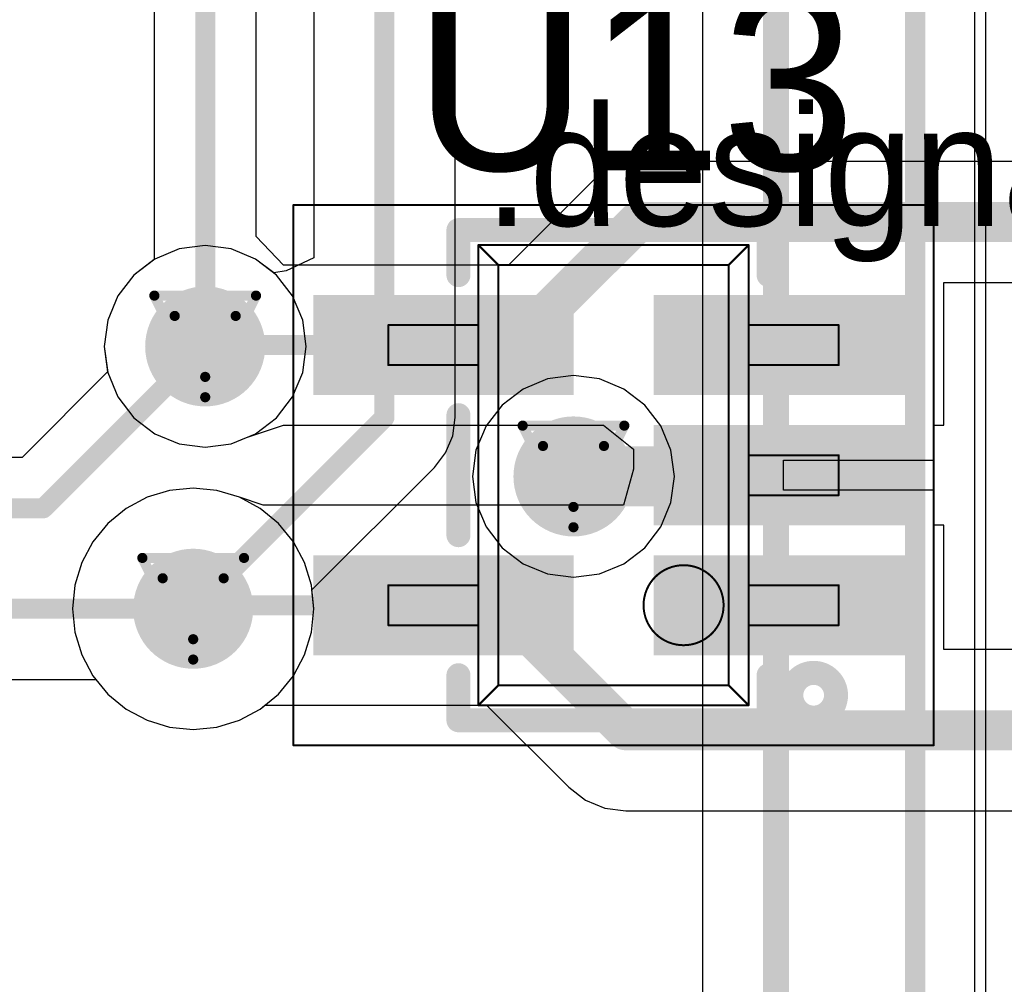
# Model space of a CAD drawing. Header units: millimetres. Extents: x 138 to 555, y 26 to 334.
# Tile 551 of 656: x 314.5 to 319.42, y 201.61 to 206.43. Entities that reach past the tile are written whole.
import ezdxf

# ---------------------------------------------------------------- set-up
doc = ezdxf.new("R2010")
doc.units = ezdxf.units.MM
for name, color, linetype in [('BottomLayer', 5, 'Continuous'), ('DrillDrawing', 1, 'Continuous'), ('Mechanical20', 56, 'Continuous'), ('Mechanical27', 56, 'Continuous'), ('MidLayer1', 16, 'Continuous'), ('MidLayer2', 76, 'Continuous'), ('MidLayer3', 90, 'Continuous'), ('MidLayer4', 156, 'Continuous'), ('MultiLayer', 9, 'Continuous'), ('TopLayer', 1, 'Continuous'), ('TopOverlay', 2, 'Continuous'), ('TopPaste', 8, 'Continuous'), ('TopSolder', 216, 'Continuous'), ('ViaHoleLayer', 16, 'Continuous')]:
    doc.layers.add(name, color=color, linetype=linetype)

# ---------------------------------------------------------------- blocks, each defined once
blk = doc.blocks.new('ESD_SOT323_5L_501')
at = {"layer": 'Mechanical20', "const_width": 0.01}
for points in [[(-1.35, 1.6), (1.35, 1.6)], [(-1.35, 1.6), (-1.35, -1.6)], [(1.35, 1.6), (1.35, -1.6)], [(-1.35, -1.6), (1.35, -1.6)]]:
    blk.add_lwpolyline(points, dxfattribs=at)
at = {"layer": 'Mechanical20', "const_width": 0.005}
for points in [[(-1.3525, 1.6, 1), (-1.3475, 1.6, 1)], [(-1.3525, 1.6, 1), (-1.3475, 1.6, 1)], [(1.3475, 1.6, 1), (1.3525, 1.6, 1)], [(1.3475, 1.6, 1), (1.3525, 1.6, 1)], [(-1.3525, -1.6, 1), (-1.3475, -1.6, 1)], [(-1.3525, -1.6, 1), (-1.3475, -1.6, 1)], [(1.3475, -1.6, 1), (1.3525, -1.6, 1)], [(1.3475, -1.6, 1), (1.3525, -1.6, 1)]]:
    blk.add_lwpolyline(points, format="xyb", close=True, dxfattribs=at)
at = {"layer": 'Mechanical27', "const_width": 0.01}
for points in [[(-0.75, 1.125), (-0.75, 0.675)], [(-0.75, 1.125), (-0.55, 1.125)], [(-0.55, 1.125), (-0.55, 0.675)], [(0.55, 1.125), (0.75, 1.125)], [(0.55, 1.125), (0.55, 0.675)], [(0.75, 1.125), (0.75, 0.675)], [(-1.15, 0.675), (-1.05, 0.575)], [(-1.15, 0.675), (-1.15, -0.675)], [(-1.15, 0.675), (1.15, 0.675)], [(1.15, 0.675), (1.05, 0.575)], [(1.15, 0.675), (1.15, -0.675)], [(-1.05, 0.575), (-1.05, -0.575)], [(-1.05, 0.575), (1.05, 0.575)], [(1.05, 0.575), (1.05, -0.575)], [(-1.05, -0.575), (-1.15, -0.675)], [(-1.05, -0.575), (1.05, -0.575)], [(1.05, -0.575), (1.15, -0.675)], [(-1.15, -0.675), (1.15, -0.675)], [(-0.75, -0.675), (-0.75, -1.125)], [(-0.55, -0.675), (-0.55, -1.125)], [(-0.1, -0.675), (-0.1, -1.125)], [(0.1, -0.675), (0.1, -1.125)], [(0.55, -0.675), (0.55, -1.125)], [(0.75, -0.675), (0.75, -1.125)], [(-0.75, -1.125), (-0.55, -1.125)], [(-0.1, -1.125), (0.1, -1.125)], [(0.55, -1.125), (0.75, -1.125)]]:
    blk.add_lwpolyline(points, dxfattribs=at)
at = {"layer": 'Mechanical27'}
for points, const_width in [([(-0.7525, 1.125, 1), (-0.7475, 1.125, 1)], 0.005), ([(-0.7525, 1.125, 1), (-0.7475, 1.125, 1)], 0.005), ([(-0.5525, 1.125, 1), (-0.5475, 1.125, 1)], 0.005), ([(-0.5525, 1.125, 1), (-0.5475, 1.125, 1)], 0.005), ([(0.5475, 1.125, 1), (0.5525, 1.125, 1)], 0.005), ([(0.5475, 1.125, 1), (0.5525, 1.125, 1)], 0.005), ([(0.7475, 1.125, 1), (0.7525, 1.125, 1)], 0.005), ([(0.7475, 1.125, 1), (0.7525, 1.125, 1)], 0.005), ([(-1.1525, 0.675, 1), (-1.1475, 0.675, 1)], 0.005), ([(-1.1525, 0.675, 1), (-1.1475, 0.675, 1)], 0.005), ([(-1.1525, 0.675, 1), (-1.1475, 0.675, 1)], 0.005), ([(-0.7525, 0.675, 1), (-0.7475, 0.675, 1)], 0.005), ([(-0.5525, 0.675, 1), (-0.5475, 0.675, 1)], 0.005), ([(0.5475, 0.675, 1), (0.5525, 0.675, 1)], 0.005), ([(0.7475, 0.675, 1), (0.7525, 0.675, 1)], 0.005), ([(1.1475, 0.675, 1), (1.1525, 0.675, 1)], 0.005), ([(1.1475, 0.675, 1), (1.1525, 0.675, 1)], 0.005), ([(1.1475, 0.675, 1), (1.1525, 0.675, 1)], 0.005), ([(-1.0525, 0.575, 1), (-1.0475, 0.575, 1)], 0.005), ([(-1.0525, 0.575, 1), (-1.0475, 0.575, 1)], 0.005), ([(-1.0525, 0.575, 1), (-1.0475, 0.575, 1)], 0.005), ([(1.0475, 0.575, 1), (1.0525, 0.575, 1)], 0.005), ([(1.0475, 0.575, 1), (1.0525, 0.575, 1)], 0.005), ([(1.0475, 0.575, 1), (1.0525, 0.575, 1)], 0.005), ([(-0.45, -0.35, 1), (-0.85, -0.35, 1)], 0.01), ([(-0.8525, -0.35, 1), (-0.8475, -0.35, 1)], 0.005), ([(-0.4525, -0.35, 1), (-0.4475, -0.35, 1)], 0.005), ([(-1.0525, -0.575, 1), (-1.0475, -0.575, 1)], 0.005), ([(-1.0525, -0.575, 1), (-1.0475, -0.575, 1)], 0.005), ([(-1.0525, -0.575, 1), (-1.0475, -0.575, 1)], 0.005), ([(1.0475, -0.575, 1), (1.0525, -0.575, 1)], 0.005), ([(1.0475, -0.575, 1), (1.0525, -0.575, 1)], 0.005), ([(1.0475, -0.575, 1), (1.0525, -0.575, 1)], 0.005), ([(-1.1525, -0.675, 1), (-1.1475, -0.675, 1)], 0.005), ([(-1.1525, -0.675, 1), (-1.1475, -0.675, 1)], 0.005), ([(-1.1525, -0.675, 1), (-1.1475, -0.675, 1)], 0.005), ([(-0.7525, -0.675, 1), (-0.7475, -0.675, 1)], 0.005), ([(-0.5525, -0.675, 1), (-0.5475, -0.675, 1)], 0.005), ([(-0.1025, -0.675, 1), (-0.0975, -0.675, 1)], 0.005), ([(0.0975, -0.675, 1), (0.1025, -0.675, 1)], 0.005), ([(0.5475, -0.675, 1), (0.5525, -0.675, 1)], 0.005), ([(0.7475, -0.675, 1), (0.7525, -0.675, 1)], 0.005), ([(1.1475, -0.675, 1), (1.1525, -0.675, 1)], 0.005), ([(1.1475, -0.675, 1), (1.1525, -0.675, 1)], 0.005), ([(1.1475, -0.675, 1), (1.1525, -0.675, 1)], 0.005), ([(-0.7525, -1.125, 1), (-0.7475, -1.125, 1)], 0.005), ([(-0.7525, -1.125, 1), (-0.7475, -1.125, 1)], 0.005), ([(-0.5525, -1.125, 1), (-0.5475, -1.125, 1)], 0.005), ([(-0.5525, -1.125, 1), (-0.5475, -1.125, 1)], 0.005), ([(-0.1025, -1.125, 1), (-0.0975, -1.125, 1)], 0.005), ([(-0.1025, -1.125, 1), (-0.0975, -1.125, 1)], 0.005), ([(0.0975, -1.125, 1), (0.1025, -1.125, 1)], 0.005), ([(0.0975, -1.125, 1), (0.1025, -1.125, 1)], 0.005), ([(0.5475, -1.125, 1), (0.5525, -1.125, 1)], 0.005), ([(0.5475, -1.125, 1), (0.5525, -1.125, 1)], 0.005), ([(0.7475, -1.125, 1), (0.7525, -1.125, 1)], 0.005), ([(0.7475, -1.125, 1), (0.7525, -1.125, 1)], 0.005)]:
    blk.add_lwpolyline(points, format="xyb", close=True, dxfattribs=dict(at, const_width=const_width))
at = {"layer": 'TopLayer'}
for points in [[(-0.45, 0.25), (-0.45, 1.45), (-0.85, 0.25), (-0.85, 1.45)], [(0.85, 0.25), (0.85, 1.45), (0.45, 0.25), (0.45, 1.45)], [(-0.45, -1.45), (-0.45, -0.25), (-0.85, -1.45), (-0.85, -0.25)], [(0.2, -1.45), (0.2, -0.25), (-0.2, -1.45), (-0.2, -0.25)], [(0.85, -1.45), (0.85, -0.25), (0.45, -1.45), (0.45, -0.25)]]:
    blk.add_solid(points, dxfattribs=at)
at = {"layer": 'TopOverlay', "const_width": 0.12}
for points in [[(-1.225, 0.775), (-1.225, -0.775)], [(-1.225, 0.775), (-1, 0.775)], [(-0.3, 0.775), (0.3, 0.775)], [(1, 0.775), (1.225, 0.775)], [(1.225, 0.775), (1.225, -0.775)], [(-1.225, -0.775), (-1, -0.775)], [(1, -0.775), (1.225, -0.775)]]:
    blk.add_lwpolyline(points, dxfattribs=at)
at = {"layer": 'TopOverlay'}
for points, const_width in [([(-1.255, 0.775, 1), (-1.195, 0.775, 1)], 0.06), ([(-1.255, 0.775, 1), (-1.195, 0.775, 1)], 0.06), ([(-1.03, 0.775, 1), (-0.97, 0.775, 1)], 0.06), ([(-0.33, 0.775, 1), (-0.27, 0.775, 1)], 0.06), ([(0.27, 0.775, 1), (0.33, 0.775, 1)], 0.06), ([(0.97, 0.775, 1), (1.03, 0.775, 1)], 0.06), ([(1.195, 0.775, 1), (1.255, 0.775, 1)], 0.06), ([(1.195, 0.775, 1), (1.255, 0.775, 1)], 0.06), ([(-1.255, -0.775, 1), (-1.195, -0.775, 1)], 0.06), ([(-1.255, -0.775, 1), (-1.195, -0.775, 1)], 0.06), ([(-1.03, -0.775, 1), (-0.97, -0.775, 1)], 0.06), ([(0.97, -0.775, 1), (1.03, -0.775, 1)], 0.06), ([(1.195, -0.775, 1), (1.255, -0.775, 1)], 0.06), ([(1.195, -0.775, 1), (1.255, -0.775, 1)], 0.06), ([(-0.9882, -1, 1), (-1.2118, -1, 1)], 0.12), ([(-1.2418, -1, 1), (-1.1818, -1, 1)], 0.06), ([(-1.0182, -1, 1), (-0.9582, -1, 1)], 0.06)]:
    blk.add_lwpolyline(points, format="xyb", close=True, dxfattribs=dict(at, const_width=const_width))
at = {"layer": 'TopPaste'}
for points in [[(-0.45, 0.25), (-0.45, 1.45), (-0.85, 0.25), (-0.85, 1.45)], [(0.85, 0.25), (0.85, 1.45), (0.45, 0.25), (0.45, 1.45)], [(-0.45, -1.45), (-0.45, -0.25), (-0.85, -1.45), (-0.85, -0.25)], [(0.2, -1.45), (0.2, -0.25), (-0.2, -1.45), (-0.2, -0.25)], [(0.85, -1.45), (0.85, -0.25), (0.45, -1.45), (0.45, -0.25)]]:
    blk.add_solid(points, dxfattribs=at)
at = {"layer": 'TopSolder'}
for points in [[(-0.4, 0.2), (-0.4, 1.5), (-0.9, 0.2), (-0.9, 1.5)], [(0.9, 0.2), (0.9, 1.5), (0.4, 0.2), (0.4, 1.5)], [(-0.4, -1.5), (-0.4, -0.2), (-0.9, -1.5), (-0.9, -0.2)], [(0.25, -1.5), (0.25, -0.2), (-0.25, -1.5), (-0.25, -0.2)], [(0.9, -1.5), (0.9, -0.2), (0.4, -1.5), (0.4, -0.2)]]:
    blk.add_solid(points, dxfattribs=at)

msp = doc.modelspace()

# ---------------------------------------------------------------- linework, layer by layer
at = {"layer": 'BottomLayer'}
for p, q in [((317.9141, 208.1432), (317.9141, 199.3199)), ((319.3307, 198.5864), (319.3307, 207.9654)), ((315.9726, 206.5836), (315.9726, 205.2438)), ((316.6786, 204.4455), (316.6786, 206.5836)), ((315.2994, 205.2883), (315.1777, 205.2379)), ((315.4299, 205.3055), (315.2994, 205.2883)), ((315.5604, 205.2883), (315.4299, 205.3055)), ((315.682, 205.2379), (315.5604, 205.2883)), ((315.1777, 205.2379), (315.0733, 205.1578)), ((315.7726, 205.1684), (315.682, 205.2379)), ((315.9726, 205.2438), (315.8337, 205.1796)), ((315.8337, 205.1796), (315.7726, 205.1684)), ((315.0733, 205.1578), (314.9931, 205.0533)), ((314.9931, 205.0533), (314.9427, 204.9317)), ((314.9427, 204.9317), (314.9256, 204.8011)), ((314.9256, 204.8011), (314.9423, 204.674)), ((314.9423, 204.674), (314.5146, 204.2463)), ((316.6666, 204.3541), (316.6786, 204.4455)), ((316.6786, 204.4455), (316.6786, 204.4455)), ((316.6313, 204.269), (316.6666, 204.3541)), ((314.5146, 204.2463), (308.7152, 204.2463)), ((316.5752, 204.1959), (316.6313, 204.269)), ((315.9635, 203.5841), (316.5752, 204.1959)), ((316.5752, 204.1959), (316.5752, 204.1959)), ((315.9728, 203.4898), (315.9635, 203.5841)), ((315.9612, 203.3722), (315.9728, 203.4898)), ((315.9269, 203.259), (315.9612, 203.3722)), ((315.8712, 203.1548), (315.9269, 203.259)), ((315.7962, 203.0635), (315.8712, 203.1548)), ((309.0027, 203.1368), (314.8834, 203.1368)), ((314.8834, 203.1368), (314.9435, 203.0635)), ((314.9435, 203.0635), (315.0349, 202.9885)), ((315.7048, 202.9885), (315.7962, 203.0635)), ((315.0349, 202.9885), (315.1391, 202.9328)), ((315.6006, 202.9328), (315.7048, 202.9885)), ((315.1391, 202.9328), (315.2522, 202.8985)), ((315.4875, 202.8985), (315.6006, 202.9328)), ((315.2522, 202.8985), (315.3699, 202.8869)), ((315.3699, 202.8869), (315.4875, 202.8985))]:
    msp.add_line(p, q, dxfattribs=at)
for points, const_width in [([(318.2822, 198.8459), (318.2822, 208.1432)], 0.13), ([(318.9776, 198.5864), (318.9776, 208.1116)], 0.1), ([(316.3256, 204.4455), (316.3256, 207.07)], 0.1), ([(314.6202, 203.9915), (315.4299, 204.8011)], 0.1), ([(315.3699, 203.4898), (316.3256, 204.4455)], 0.1), ([(308.6096, 203.9915), (314.6202, 203.9915)], 0.1), ([(308.581, 203.4898), (315.3699, 203.4898)], 0.1)]:
    msp.add_lwpolyline(points, dxfattribs=dict(at, const_width=const_width))
for points, const_width in [([(315.2799, 204.8011, 1), (315.5799, 204.8011, 1)], 0.3), ([(315.4049, 204.8011, 1), (315.4549, 204.8011, 1)], 0.05), ([(316.3006, 204.4455, 1), (316.3506, 204.4455, 1)], 0.05), ([(316.3006, 204.4455, 1), (316.3506, 204.4455, 1)], 0.05), ([(317.1202, 204.1511, 1), (317.4202, 204.1511, 1)], 0.3), ([(314.5952, 203.9915, 1), (314.6452, 203.9915, 1)], 0.05), ([(314.5952, 203.9915, 1), (314.6452, 203.9915, 1)], 0.05), ([(315.2199, 203.4898, 1), (315.5199, 203.4898, 1)], 0.3), ([(315.3449, 203.4898, 1), (315.3949, 203.4898, 1)], 0.05), ([(315.3449, 203.4898, 1), (315.3949, 203.4898, 1)], 0.05)]:
    msp.add_lwpolyline(points, format="xyb", close=True, dxfattribs=dict(at, const_width=const_width))
at = {"layer": 'DrillDrawing', "const_width": 0.0508}
for points in [[(315.1759, 205.0551), (315.6839, 205.0551)], [(315.1759, 205.0551), (315.4299, 204.5471)], [(315.4299, 204.5471), (315.6839, 205.0551)], [(315.2775, 204.9535), (315.5823, 204.9535)], [(315.2775, 204.9535), (315.4299, 204.6487)], [(315.4299, 204.6487), (315.5823, 204.9535)], [(317.0162, 204.4051), (317.5242, 204.4051)], [(317.0162, 204.4051), (317.2702, 203.8971)], [(317.2702, 203.8971), (317.5242, 204.4051)], [(317.1178, 204.3035), (317.4226, 204.3035)], [(317.1178, 204.3035), (317.2702, 203.9987)], [(317.2702, 203.9987), (317.4226, 204.3035)], [(315.1159, 203.7438), (315.6239, 203.7438)], [(315.1159, 203.7438), (315.3699, 203.2358)], [(315.3699, 203.2358), (315.6239, 203.7438)], [(315.2175, 203.6422), (315.5223, 203.6422)], [(315.2175, 203.6422), (315.3699, 203.3374)], [(315.3699, 203.3374), (315.5223, 203.6422)]]:
    msp.add_lwpolyline(points, dxfattribs=at)
at = {"layer": 'DrillDrawing', "const_width": 0.0254}
for points in [[(315.1632, 205.0551, 1), (315.1886, 205.0551, 1)], [(315.1632, 205.0551, 1), (315.1886, 205.0551, 1)], [(315.6712, 205.0551, 1), (315.6966, 205.0551, 1)], [(315.6712, 205.0551, 1), (315.6966, 205.0551, 1)], [(315.2648, 204.9535, 1), (315.2902, 204.9535, 1)], [(315.2648, 204.9535, 1), (315.2902, 204.9535, 1)], [(315.5696, 204.9535, 1), (315.595, 204.9535, 1)], [(315.5696, 204.9535, 1), (315.595, 204.9535, 1)], [(315.4172, 204.6487, 1), (315.4426, 204.6487, 1)], [(315.4172, 204.6487, 1), (315.4426, 204.6487, 1)], [(315.4172, 204.5471, 1), (315.4426, 204.5471, 1)], [(315.4172, 204.5471, 1), (315.4426, 204.5471, 1)], [(317.0035, 204.4051, 1), (317.0289, 204.4051, 1)], [(317.0035, 204.4051, 1), (317.0289, 204.4051, 1)], [(317.5115, 204.4051, 1), (317.5369, 204.4051, 1)], [(317.5115, 204.4051, 1), (317.5369, 204.4051, 1)], [(317.1051, 204.3035, 1), (317.1305, 204.3035, 1)], [(317.1051, 204.3035, 1), (317.1305, 204.3035, 1)], [(317.4099, 204.3035, 1), (317.4353, 204.3035, 1)], [(317.4099, 204.3035, 1), (317.4353, 204.3035, 1)], [(317.2575, 203.9987, 1), (317.2829, 203.9987, 1)], [(317.2575, 203.9987, 1), (317.2829, 203.9987, 1)], [(317.2575, 203.8971, 1), (317.2829, 203.8971, 1)], [(317.2575, 203.8971, 1), (317.2829, 203.8971, 1)], [(315.1032, 203.7438, 1), (315.1286, 203.7438, 1)], [(315.1032, 203.7438, 1), (315.1286, 203.7438, 1)], [(315.6112, 203.7438, 1), (315.6366, 203.7438, 1)], [(315.6112, 203.7438, 1), (315.6366, 203.7438, 1)], [(315.2048, 203.6422, 1), (315.2302, 203.6422, 1)], [(315.2048, 203.6422, 1), (315.2302, 203.6422, 1)], [(315.5096, 203.6422, 1), (315.535, 203.6422, 1)], [(315.5096, 203.6422, 1), (315.535, 203.6422, 1)], [(315.3572, 203.3374, 1), (315.3826, 203.3374, 1)], [(315.3572, 203.3374, 1), (315.3826, 203.3374, 1)], [(315.3572, 203.2358, 1), (315.3826, 203.2358, 1)], [(315.3572, 203.2358, 1), (315.3826, 203.2358, 1)]]:
    msp.add_lwpolyline(points, format="xyb", close=True, dxfattribs=at)
at = {"layer": 'MidLayer1'}
for p, q in [((319.2748, 221.0219), (319.2748, 199.6386)), ((315.2994, 205.2883), (315.1777, 205.2379)), ((315.4299, 205.3055), (315.2994, 205.2883)), ((315.5604, 205.2883), (315.4299, 205.3055)), ((315.682, 205.2379), (315.5604, 205.2883)), ((315.1777, 205.2379), (315.0733, 205.1578)), ((315.7865, 205.1578), (315.682, 205.2379)), ((315.0733, 205.1578), (314.9931, 205.0533)), ((315.8666, 205.0533), (315.7865, 205.1578)), ((314.9931, 205.0533), (314.9427, 204.9317)), ((315.917, 204.9317), (315.8666, 205.0533)), ((314.9427, 204.9317), (314.9256, 204.8011)), ((315.9342, 204.8011), (315.917, 204.9317)), ((314.9256, 204.8011), (314.9427, 204.6706)), ((315.917, 204.6706), (315.9342, 204.8011)), ((314.9427, 204.6706), (314.9931, 204.549)), ((315.8666, 204.549), (315.917, 204.6706)), ((317.1397, 204.6383), (317.0181, 204.5879)), ((317.2702, 204.6554), (317.1397, 204.6383)), ((317.4007, 204.6383), (317.2702, 204.6554)), ((317.5224, 204.5879), (317.4007, 204.6383)), ((317.0181, 204.5879), (316.9136, 204.5077)), ((317.6268, 204.5077), (317.5224, 204.5879)), ((314.9931, 204.549), (315.0733, 204.4445)), ((315.7865, 204.4445), (315.8666, 204.549)), ((316.9136, 204.5077), (316.8335, 204.4033)), ((317.707, 204.4033), (317.6268, 204.5077)), ((315.0733, 204.4445), (315.1777, 204.3644)), ((315.682, 204.3644), (315.7865, 204.4445)), ((316.8335, 204.4033), (316.7831, 204.2816)), ((317.7573, 204.2816), (317.707, 204.4033)), ((315.1777, 204.3644), (315.2994, 204.314)), ((315.5604, 204.314), (315.682, 204.3644)), ((315.2994, 204.314), (315.4299, 204.2968)), ((315.4299, 204.2968), (315.5604, 204.314)), ((316.7831, 204.2816), (316.7659, 204.1511)), ((317.7745, 204.1511), (317.7573, 204.2816)), ((316.7659, 204.1511), (316.7831, 204.0206)), ((317.7573, 204.0206), (317.7745, 204.1511)), ((315.3699, 204.0927), (315.2522, 204.0811)), ((315.4875, 204.0811), (315.3699, 204.0927)), ((315.1391, 204.0468), (315.0349, 203.9911)), ((315.2522, 204.0811), (315.1391, 204.0468)), ((315.6006, 204.0468), (315.4875, 204.0811)), ((315.7048, 203.9911), (315.6006, 204.0468)), ((315.0349, 203.9911), (314.9435, 203.9161)), ((315.7962, 203.9161), (315.7048, 203.9911)), ((316.7831, 204.0206), (316.8335, 203.899)), ((317.707, 203.899), (317.7573, 204.0206)), ((314.9435, 203.9161), (314.8686, 203.8247)), ((315.8712, 203.8247), (315.7962, 203.9161)), ((316.8335, 203.899), (316.9136, 203.7945)), ((317.6268, 203.7945), (317.707, 203.899)), ((314.8686, 203.8247), (314.8129, 203.7205)), ((315.9269, 203.7205), (315.8712, 203.8247)), ((316.9136, 203.7945), (317.0181, 203.7144)), ((317.5224, 203.7144), (317.6268, 203.7945)), ((314.8129, 203.7205), (314.7785, 203.6074)), ((315.9612, 203.6074), (315.9269, 203.7205)), ((317.0181, 203.7144), (317.1397, 203.664)), ((317.4007, 203.664), (317.5224, 203.7144)), ((317.1397, 203.664), (317.2702, 203.6468)), ((317.2702, 203.6468), (317.4007, 203.664)), ((314.7785, 203.6074), (314.767, 203.4898)), ((315.9728, 203.4898), (315.9612, 203.6074)), ((314.767, 203.4898), (314.7785, 203.3722)), ((315.9612, 203.3722), (315.9728, 203.4898)), ((314.7785, 203.3722), (314.8129, 203.259)), ((315.9269, 203.259), (315.9612, 203.3722)), ((314.8129, 203.259), (314.8686, 203.1548)), ((315.8712, 203.1548), (315.9269, 203.259)), ((314.8686, 203.1548), (314.9435, 203.0635)), ((315.7962, 203.0635), (315.8712, 203.1548)), ((314.9435, 203.0635), (315.0349, 202.9885)), ((315.7048, 202.9885), (315.7962, 203.0635)), ((315.0349, 202.9885), (315.1391, 202.9328)), ((315.6006, 202.9328), (315.7048, 202.9885)), ((315.1391, 202.9328), (315.2522, 202.8985)), ((315.4875, 202.8985), (315.6006, 202.9328)), ((315.2522, 202.8985), (315.3699, 202.8869)), ((315.3699, 202.8869), (315.4875, 202.8985))]:
    msp.add_line(p, q, dxfattribs=at)
at = {"layer": 'MidLayer1', "const_width": 0.3}
for points in [[(315.2799, 204.8011, 1), (315.5799, 204.8011, 1)], [(317.1202, 204.1511, 1), (317.4202, 204.1511, 1)], [(315.2199, 203.4898, 1), (315.5199, 203.4898, 1)]]:
    msp.add_lwpolyline(points, format="xyb", close=True, dxfattribs=at)
at = {"layer": 'MidLayer2'}
for p, q in [((315.2994, 205.2883), (315.1777, 205.2379)), ((315.4299, 205.3055), (315.2994, 205.2883)), ((315.5604, 205.2883), (315.4299, 205.3055)), ((315.682, 205.2379), (315.5604, 205.2883)), ((315.1777, 205.2379), (315.0733, 205.1578)), ((315.7865, 205.1578), (315.682, 205.2379)), ((315.0733, 205.1578), (314.9931, 205.0533)), ((315.8666, 205.0533), (315.7865, 205.1578)), ((314.9931, 205.0533), (314.9427, 204.9317)), ((315.917, 204.9317), (315.8666, 205.0533)), ((314.9427, 204.9317), (314.9256, 204.8011)), ((315.9342, 204.8011), (315.917, 204.9317)), ((314.9256, 204.8011), (314.9427, 204.6706)), ((315.917, 204.6706), (315.9342, 204.8011)), ((314.9427, 204.6706), (314.9931, 204.549)), ((315.8666, 204.549), (315.917, 204.6706)), ((314.9931, 204.549), (315.0733, 204.4445)), ((315.7865, 204.4445), (315.8666, 204.549)), ((315.0733, 204.4445), (315.1777, 204.3644)), ((315.682, 204.3644), (315.7865, 204.4445)), ((315.1777, 204.3644), (315.2994, 204.314)), ((315.5604, 204.314), (315.682, 204.3644)), ((315.2994, 204.314), (315.4299, 204.2968)), ((315.4299, 204.2968), (315.5604, 204.314)), ((315.3699, 204.0927), (315.2522, 204.0811)), ((315.4875, 204.0811), (315.3699, 204.0927)), ((315.1391, 204.0468), (315.0349, 203.9911)), ((315.2522, 204.0811), (315.1391, 204.0468)), ((315.6006, 204.0468), (315.4875, 204.0811)), ((315.7048, 203.9911), (315.6006, 204.0468)), ((315.0349, 203.9911), (314.9435, 203.9161)), ((315.7962, 203.9161), (315.7048, 203.9911)), ((314.9435, 203.9161), (314.8686, 203.8247)), ((315.8712, 203.8247), (315.7962, 203.9161)), ((314.8686, 203.8247), (314.8129, 203.7205)), ((315.9269, 203.7205), (315.8712, 203.8247)), ((314.8129, 203.7205), (314.7785, 203.6074)), ((315.9612, 203.6074), (315.9269, 203.7205)), ((314.7785, 203.6074), (314.767, 203.4898)), ((315.9728, 203.4898), (315.9612, 203.6074)), ((314.767, 203.4898), (314.7785, 203.3722)), ((315.9612, 203.3722), (315.9728, 203.4898)), ((314.7785, 203.3722), (314.8129, 203.259)), ((315.9269, 203.259), (315.9612, 203.3722)), ((314.8129, 203.259), (314.8686, 203.1548)), ((315.8712, 203.1548), (315.9269, 203.259)), ((314.8686, 203.1548), (314.9435, 203.0635)), ((315.7962, 203.0635), (315.8712, 203.1548)), ((314.9435, 203.0635), (315.0349, 202.9885)), ((315.7048, 202.9885), (315.7962, 203.0635)), ((315.0349, 202.9885), (315.1391, 202.9328)), ((315.6006, 202.9328), (315.7048, 202.9885)), ((315.1391, 202.9328), (315.2522, 202.8985)), ((315.4875, 202.8985), (315.6006, 202.9328)), ((315.2522, 202.8985), (315.3699, 202.8869)), ((315.3699, 202.8869), (315.4875, 202.8985))]:
    msp.add_line(p, q, dxfattribs=at)
at = {"layer": 'MidLayer2', "const_width": 0.3}
for points in [[(315.2799, 204.8011, 1), (315.5799, 204.8011, 1)], [(317.1202, 204.1511, 1), (317.4202, 204.1511, 1)], [(315.2199, 203.4898, 1), (315.5199, 203.4898, 1)]]:
    msp.add_lwpolyline(points, format="xyb", close=True, dxfattribs=at)
at = {"layer": 'MidLayer3'}
for p, q in [((315.2994, 205.2883), (315.1777, 205.2379)), ((315.4299, 205.3055), (315.2994, 205.2883)), ((315.5604, 205.2883), (315.4299, 205.3055)), ((315.682, 205.2379), (315.5604, 205.2883)), ((315.1777, 205.2379), (315.0733, 205.1578)), ((315.7865, 205.1578), (315.682, 205.2379)), ((315.0733, 205.1578), (314.9931, 205.0533)), ((315.8666, 205.0533), (315.7865, 205.1578)), ((314.9931, 205.0533), (314.9427, 204.9317)), ((315.917, 204.9317), (315.8666, 205.0533)), ((314.9427, 204.9317), (314.9256, 204.8011)), ((315.9342, 204.8011), (315.917, 204.9317)), ((314.9256, 204.8011), (314.9427, 204.6706)), ((315.917, 204.6706), (315.9342, 204.8011)), ((314.9427, 204.6706), (314.9931, 204.549)), ((315.8666, 204.549), (315.917, 204.6706)), ((314.9931, 204.549), (315.0733, 204.4445)), ((315.7865, 204.4445), (315.8666, 204.549)), ((315.0733, 204.4445), (315.1777, 204.3644)), ((315.682, 204.3644), (315.7865, 204.4445)), ((315.1777, 204.3644), (315.2994, 204.314)), ((315.5604, 204.314), (315.682, 204.3644)), ((315.2994, 204.314), (315.4299, 204.2968)), ((315.4299, 204.2968), (315.5604, 204.314)), ((315.3699, 204.0927), (315.2522, 204.0811)), ((315.4875, 204.0811), (315.3699, 204.0927)), ((315.1391, 204.0468), (315.0349, 203.9911)), ((315.2522, 204.0811), (315.1391, 204.0468)), ((315.6006, 204.0468), (315.4875, 204.0811)), ((315.7048, 203.9911), (315.6006, 204.0468)), ((315.0349, 203.9911), (314.9435, 203.9161)), ((315.7962, 203.9161), (315.7048, 203.9911)), ((314.9435, 203.9161), (314.8686, 203.8247)), ((315.8712, 203.8247), (315.7962, 203.9161)), ((314.8686, 203.8247), (314.8129, 203.7205)), ((315.9269, 203.7205), (315.8712, 203.8247)), ((314.8129, 203.7205), (314.7785, 203.6074)), ((315.9612, 203.6074), (315.9269, 203.7205)), ((314.7785, 203.6074), (314.767, 203.4898)), ((315.9728, 203.4898), (315.9612, 203.6074)), ((314.767, 203.4898), (314.7785, 203.3722)), ((315.9612, 203.3722), (315.9728, 203.4898)), ((314.7785, 203.3722), (314.8129, 203.259)), ((315.9269, 203.259), (315.9612, 203.3722)), ((314.8129, 203.259), (314.8686, 203.1548)), ((315.8712, 203.1548), (315.9269, 203.259)), ((314.8686, 203.1548), (314.9435, 203.0635)), ((315.7962, 203.0635), (315.8712, 203.1548)), ((314.9435, 203.0635), (315.0349, 202.9885)), ((315.7048, 202.9885), (315.7962, 203.0635)), ((315.0349, 202.9885), (315.1391, 202.9328)), ((315.6006, 202.9328), (315.7048, 202.9885)), ((315.1391, 202.9328), (315.2522, 202.8985)), ((315.4875, 202.8985), (315.6006, 202.9328)), ((315.2522, 202.8985), (315.3699, 202.8869)), ((315.3699, 202.8869), (315.4875, 202.8985))]:
    msp.add_line(p, q, dxfattribs=at)
at = {"layer": 'MidLayer3', "const_width": 0.3}
for points in [[(315.2799, 204.8011, 1), (315.5799, 204.8011, 1)], [(317.1202, 204.1511, 1), (317.4202, 204.1511, 1)], [(315.2199, 203.4898, 1), (315.5199, 203.4898, 1)]]:
    msp.add_lwpolyline(points, format="xyb", close=True, dxfattribs=at)
at = {"layer": 'MidLayer4'}
for p, q in [((315.2994, 205.2883), (315.1777, 205.2379)), ((315.4299, 205.3055), (315.2994, 205.2883)), ((315.5604, 205.2883), (315.4299, 205.3055)), ((315.682, 205.2379), (315.5604, 205.2883)), ((315.1777, 205.2379), (315.0733, 205.1578)), ((315.7865, 205.1578), (315.682, 205.2379)), ((315.0733, 205.1578), (314.9931, 205.0533)), ((315.8666, 205.0533), (315.7865, 205.1578)), ((314.9931, 205.0533), (314.9427, 204.9317)), ((315.917, 204.9317), (315.8666, 205.0533)), ((314.9427, 204.9317), (314.9256, 204.8011)), ((315.9342, 204.8011), (315.917, 204.9317)), ((314.9256, 204.8011), (314.9427, 204.6706)), ((315.917, 204.6706), (315.9342, 204.8011)), ((314.9427, 204.6706), (314.9931, 204.549)), ((315.8666, 204.549), (315.917, 204.6706)), ((317.1397, 204.6383), (317.0181, 204.5879)), ((317.2702, 204.6554), (317.1397, 204.6383)), ((317.4007, 204.6383), (317.2702, 204.6554)), ((317.5224, 204.5879), (317.4007, 204.6383)), ((317.0181, 204.5879), (316.9136, 204.5077)), ((317.6268, 204.5077), (317.5224, 204.5879)), ((314.9931, 204.549), (315.0733, 204.4445)), ((315.7865, 204.4445), (315.8666, 204.549)), ((316.9136, 204.5077), (316.8335, 204.4033)), ((317.707, 204.4033), (317.6268, 204.5077)), ((315.0733, 204.4445), (315.1777, 204.3644)), ((315.682, 204.3644), (315.7865, 204.4445)), ((316.8335, 204.4033), (316.7831, 204.2816)), ((317.7573, 204.2816), (317.707, 204.4033)), ((315.1777, 204.3644), (315.2994, 204.314)), ((315.5604, 204.314), (315.682, 204.3644)), ((315.2994, 204.314), (315.4299, 204.2968)), ((315.4299, 204.2968), (315.5604, 204.314)), ((316.7831, 204.2816), (316.7659, 204.1511)), ((317.7745, 204.1511), (317.7573, 204.2816)), ((316.7659, 204.1511), (316.7831, 204.0206)), ((317.7573, 204.0206), (317.7745, 204.1511)), ((315.3699, 204.0927), (315.2522, 204.0811)), ((315.4875, 204.0811), (315.3699, 204.0927)), ((315.1391, 204.0468), (315.0349, 203.9911)), ((315.2522, 204.0811), (315.1391, 204.0468)), ((315.6006, 204.0468), (315.4875, 204.0811)), ((315.7048, 203.9911), (315.6006, 204.0468)), ((315.0349, 203.9911), (314.9435, 203.9161)), ((315.7962, 203.9161), (315.7048, 203.9911)), ((316.7831, 204.0206), (316.8335, 203.899)), ((317.707, 203.899), (317.7573, 204.0206)), ((314.9435, 203.9161), (314.8686, 203.8247)), ((315.8712, 203.8247), (315.7962, 203.9161)), ((316.8335, 203.899), (316.9136, 203.7945)), ((317.6268, 203.7945), (317.707, 203.899)), ((314.8686, 203.8247), (314.8129, 203.7205)), ((315.9269, 203.7205), (315.8712, 203.8247)), ((316.9136, 203.7945), (317.0181, 203.7144)), ((317.5224, 203.7144), (317.6268, 203.7945)), ((314.8129, 203.7205), (314.7785, 203.6074)), ((315.9612, 203.6074), (315.9269, 203.7205)), ((317.0181, 203.7144), (317.1397, 203.664)), ((317.4007, 203.664), (317.5224, 203.7144)), ((317.1397, 203.664), (317.2702, 203.6468)), ((317.2702, 203.6468), (317.4007, 203.664)), ((314.7785, 203.6074), (314.767, 203.4898)), ((315.9728, 203.4898), (315.9612, 203.6074)), ((314.767, 203.4898), (314.7785, 203.3722)), ((315.9612, 203.3722), (315.9728, 203.4898)), ((314.7785, 203.3722), (314.8129, 203.259)), ((315.9269, 203.259), (315.9612, 203.3722)), ((314.8129, 203.259), (314.8686, 203.1548)), ((315.8712, 203.1548), (315.9269, 203.259)), ((314.8686, 203.1548), (314.9435, 203.0635)), ((315.7962, 203.0635), (315.8712, 203.1548)), ((314.9435, 203.0635), (315.0349, 202.9885)), ((315.7048, 202.9885), (315.7962, 203.0635)), ((315.0349, 202.9885), (315.1391, 202.9328)), ((315.6006, 202.9328), (315.7048, 202.9885)), ((315.1391, 202.9328), (315.2522, 202.8985)), ((315.4875, 202.8985), (315.6006, 202.9328)), ((315.2522, 202.8985), (315.3699, 202.8869)), ((315.3699, 202.8869), (315.4875, 202.8985))]:
    msp.add_line(p, q, dxfattribs=at)
at = {"layer": 'MidLayer4', "const_width": 0.3}
for points in [[(315.2799, 204.8011, 1), (315.5799, 204.8011, 1)], [(317.1202, 204.1511, 1), (317.4202, 204.1511, 1)], [(315.2199, 203.4898, 1), (315.5199, 203.4898, 1)]]:
    msp.add_lwpolyline(points, format="xyb", close=True, dxfattribs=at)
at = {"layer": 'MultiLayer', "const_width": 0.3}
for points in [[(315.2799, 204.8011, 1), (315.5799, 204.8011, 1)], [(317.1202, 204.1511, 1), (317.4202, 204.1511, 1)], [(315.2199, 203.4898, 1), (315.5199, 203.4898, 1)]]:
    msp.add_lwpolyline(points, format="xyb", close=True, dxfattribs=at)
at = {"layer": 'TopLayer'}
for p, q in [((315.175, 207.5337), (315.175, 205.2358)), ((315.6848, 205.3512), (315.6848, 206.5898)), ((317.5107, 205.7147), (317.4378, 205.6845)), ((317.589, 205.725), (317.5107, 205.7147)), ((321.9919, 205.725), (317.589, 205.725)), ((317.4378, 205.6845), (317.3751, 205.6364)), ((317.3751, 205.6364), (316.9461, 205.2074)), ((315.8204, 205.2074), (315.6848, 205.3512)), ((315.175, 205.2358), (315.0733, 205.1578)), ((316.9461, 205.2074), (315.8204, 205.2074)), ((315.0733, 205.1578), (314.9931, 205.0533)), ((319.1204, 204.4074), (319.1204, 205.1198)), ((319.1204, 205.1198), (321.9918, 205.1198)), ((314.9931, 205.0533), (314.9427, 204.9317)), ((314.9427, 204.9317), (314.9256, 204.8011)), ((314.9256, 204.8011), (314.9427, 204.6706)), ((314.9427, 204.6706), (314.9931, 204.549)), ((314.9931, 204.549), (315.0733, 204.4445)), ((315.0733, 204.4445), (315.1777, 204.3644)), ((315.6365, 204.3455), (315.8204, 204.4074)), ((315.8204, 204.4074), (315.8204, 204.4074)), ((315.8204, 204.4074), (315.8204, 204.4074)), ((315.8204, 204.4074), (317.4204, 204.4074)), ((317.4204, 204.4074), (317.5704, 204.2867)), ((319.0704, 204.2324), (319.0704, 204.4074)), ((319.0704, 204.4074), (319.1204, 204.4074)), ((315.1777, 204.3644), (315.2994, 204.314)), ((315.5604, 204.314), (315.6365, 204.3455)), ((315.2994, 204.314), (315.4299, 204.2968)), ((315.4299, 204.2968), (315.5604, 204.314)), ((317.5704, 204.2867), (317.5704, 204.1867)), ((317.5704, 204.1867), (317.5204, 204.0074)), ((318.3204, 204.0824), (318.3204, 204.2324)), ((318.3204, 204.2324), (319.0704, 204.2324)), ((315.3699, 204.0927), (315.2522, 204.0811)), ((315.4875, 204.0811), (315.3699, 204.0927)), ((315.1391, 204.0468), (315.0349, 203.9911)), ((315.2522, 204.0811), (315.1391, 204.0468)), ((315.6006, 204.0468), (315.4875, 204.0811)), ((315.7204, 204.0074), (315.6006, 204.0468)), ((319.0704, 204.0824), (318.3204, 204.0824)), ((319.0704, 203.9074), (319.0704, 204.0824)), ((315.0349, 203.9911), (314.9435, 203.9161)), ((317.5204, 204.0074), (315.7204, 204.0074)), ((315.7204, 204.0074), (315.7204, 204.0074)), ((314.9435, 203.9161), (314.8686, 203.8247)), ((319.1204, 203.9074), (319.0704, 203.9074)), ((319.1204, 203.2859), (319.1204, 203.9074)), ((314.8686, 203.8247), (314.8129, 203.7205)), ((314.8129, 203.7205), (314.7785, 203.6074)), ((314.7785, 203.6074), (314.767, 203.4898)), ((314.767, 203.4898), (314.7785, 203.3722)), ((314.7785, 203.3722), (314.8129, 203.259)), ((314.8129, 203.259), (314.8686, 203.1548)), ((321.9187, 203.2859), (319.1204, 203.2859)), ((314.8686, 203.1548), (314.9435, 203.0635)), ((314.9435, 203.0635), (315.0349, 202.9885)), ((315.7048, 202.9885), (315.7279, 203.0074)), ((315.7279, 203.0074), (316.8362, 203.0074)), ((316.8362, 203.0074), (317.2465, 202.5971)), ((315.0349, 202.9885), (315.1391, 202.9328)), ((315.6006, 202.9328), (315.7048, 202.9885)), ((315.1391, 202.9328), (315.2522, 202.8985)), ((315.4875, 202.8985), (315.6006, 202.9328)), ((315.2522, 202.8985), (315.3699, 202.8869)), ((315.3699, 202.8869), (315.4875, 202.8985)), ((317.2465, 202.5971), (317.33, 202.533)), ((317.33, 202.533), (317.4273, 202.4927)), ((317.4273, 202.4927), (317.5317, 202.479)), ((317.5317, 202.479), (321.9187, 202.479))]:
    msp.add_line(p, q, dxfattribs=at)
for points, const_width in [([(315.4299, 204.8011), (315.4299, 207.5337)], 0.1), ([(316.974, 204.8074), (317.589, 205.4224)], 0.2), ([(317.589, 205.4224), (323.0505, 205.4224)], 0.2), ([(316.6205, 204.8074), (316.974, 204.8074)], 0.2), ([(315.4299, 204.8011), (315.4361, 204.8074)], 0.1), ([(315.4361, 204.8074), (316.6205, 204.8074)], 0.1), ([(317.2702, 204.1511), (318.3141, 204.1511)], 0.3), ([(318.3141, 204.1511), (318.3204, 204.1574)], 0.3), ([(316.6205, 203.5074), (316.9068, 203.5074)], 0.2), ([(316.9068, 203.5074), (317.5317, 202.8824)], 0.2), ([(315.3699, 203.4898), (315.3875, 203.5074)], 0.1), ([(315.3875, 203.5074), (316.6205, 203.5074)], 0.1), ([(317.5317, 202.8824), (323.0505, 202.8824)], 0.2)]:
    msp.add_lwpolyline(points, dxfattribs=dict(at, const_width=const_width))
for points, const_width in [([(317.539, 205.4224, 1), (317.639, 205.4224, 1)], 0.1), ([(317.539, 205.4224, 1), (317.639, 205.4224, 1)], 0.1), ([(315.2799, 204.8011, 1), (315.5799, 204.8011, 1)], 0.3), ([(316.5705, 204.8074, 1), (316.6705, 204.8074, 1)], 0.1), ([(316.924, 204.8074, 1), (317.024, 204.8074, 1)], 0.1), ([(316.924, 204.8074, 1), (317.024, 204.8074, 1)], 0.1), ([(315.4049, 204.8011, 1), (315.4549, 204.8011, 1)], 0.05), ([(315.4049, 204.8011, 1), (315.4549, 204.8011, 1)], 0.05), ([(315.4111, 204.8074, 1), (315.4611, 204.8074, 1)], 0.05), ([(315.4111, 204.8074, 1), (315.4611, 204.8074, 1)], 0.05), ([(316.5955, 204.8074, 1), (316.6455, 204.8074, 1)], 0.05), ([(317.1202, 204.1511, 1), (317.4202, 204.1511, 1)], 0.3), ([(317.1952, 204.1511, 1), (317.3452, 204.1511, 1)], 0.15), ([(318.2391, 204.1511, 1), (318.3891, 204.1511, 1)], 0.15), ([(318.2391, 204.1511, 1), (318.3891, 204.1511, 1)], 0.15), ([(318.2454, 204.1574, 1), (318.3954, 204.1574, 1)], 0.15), ([(315.2199, 203.4898, 1), (315.5199, 203.4898, 1)], 0.3), ([(316.5705, 203.5074, 1), (316.6705, 203.5074, 1)], 0.1), ([(316.8568, 203.5074, 1), (316.9568, 203.5074, 1)], 0.1), ([(316.8568, 203.5074, 1), (316.9568, 203.5074, 1)], 0.1), ([(315.3625, 203.5074, 1), (315.4125, 203.5074, 1)], 0.05), ([(315.3625, 203.5074, 1), (315.4125, 203.5074, 1)], 0.05), ([(316.5955, 203.5074, 1), (316.6455, 203.5074, 1)], 0.05), ([(315.3449, 203.4898, 1), (315.3949, 203.4898, 1)], 0.05), ([(317.4817, 202.8824, 1), (317.5817, 202.8824, 1)], 0.1), ([(317.4817, 202.8824, 1), (317.5817, 202.8824, 1)], 0.1)]:
    msp.add_lwpolyline(points, format="xyb", close=True, dxfattribs=dict(at, const_width=const_width))
at = {"layer": 'ViaHoleLayer', "const_width": 0.15}
for points in [[(315.3549, 204.8011, 1), (315.5049, 204.8011, 1)], [(317.1952, 204.1511, 1), (317.3452, 204.1511, 1)], [(315.2949, 203.4898, 1), (315.4449, 203.4898, 1)]]:
    msp.add_lwpolyline(points, format="xyb", close=True, dxfattribs=at)

# ---------------------------------------------------------------- block references
at = {"rotation": 90}
msp.add_blockref('ESD_SOT323_5L_501', (317.4704, 204.1574), dxfattribs=at)

# ---------------------------------------------------------------- texts
at = {"layer": 'Mechanical27'}
msp.add_text('.designator', height=0.599999, dxfattribs=at).set_placement((316.8267, 205.4035))
at = {"layer": 'TopOverlay'}
msp.add_text('U13', height=0.9, dxfattribs=at).set_placement((316.4719, 205.6816))

doc.saveas('drawing.dxf')
